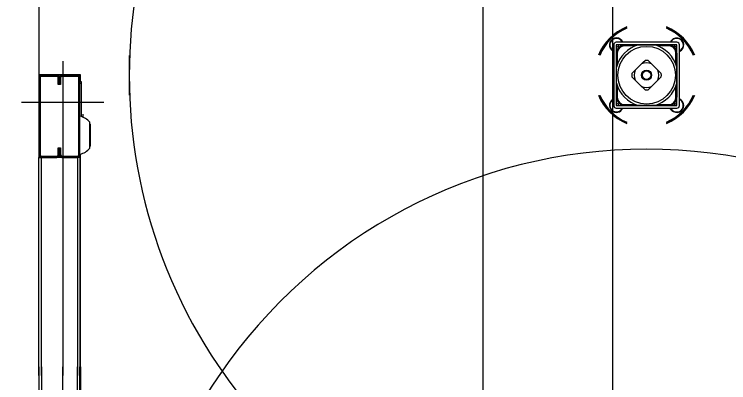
# Model space of a CAD drawing. Extents: x -264205 to -263659, y -1242401 to -1241986.
# Drawn here: x -263909.585 to -263908.759, y -1242206.396 to -1242205.97 of the extents above; entities that cross this region are included whole.
import ezdxf

# ---------------------------------------------------------------- set-up
doc = ezdxf.new("R2010")
doc.units = 0
doc.layers.add('PROJEKT_OBRUBNIKY_KOMUNIKACIE', color=7, linetype='Continuous')
doc.layers.add('SITUACIA_DSP_2D', color=7, linetype='Continuous')

msp = doc.modelspace()

# ---------------------------------------------------------------- linework, layer by layer
at = {"layer": 'PROJEKT_OBRUBNIKY_KOMUNIKACIE'}
msp.add_lwpolyline([(-263794.89278, -1242227.38224), (-263808.96776, -1242241.45725), (-263894.96779, -1242241.45725), (-263909.04274, -1242227.38224), (-263909.04274, -1242196.33267), (-263914.14281, -1242196.33267), (-263914.14281, -1242132.43268), (-263909.04274, -1242132.43268), (-263909.04274, -1242101.38224), (-263894.96779, -1242087.30722), (-263808.96776, -1242087.30722), (-263794.89278, -1242101.38224), (-263794.89278, -1242227.38224)], dxfattribs=at)
at = {"layer": 'SITUACIA_DSP_2D'}
for p, q in [((-263909.04279, -1242227.38224), (-263909.04279, -1242196.33267)), ((-263908.89279, -1242226.99539), (-263908.89279, -1242203.33224)), ((-263909.55658, -1242205.526), (-263909.55658, -1242206.04016)), ((-263908.81843, -1242206.00263), (-263908.88873, -1242206.00263)), ((-263908.89291, -1242206.01247), (-263908.89422, -1242206.01141)), ((-263908.89158, -1242206.00548), (-263908.89158, -1242206.07578)), ((-263908.81843, -1242206.00548), (-263908.88873, -1242206.00548)), ((-263908.88873, -1242206.00548), (-263908.88873, -1242206.07578)), ((-263908.88711, -1242206.00806), (-263908.88873, -1242206.00808)), ((-263908.88577, -1242206.00566), (-263908.88711, -1242206.00806)), ((-263908.88588, -1242206.00548), (-263908.88577, -1242206.00566)), ((-263908.88091, -1242206.00586), (-263908.88092, -1242206.00548)), ((-263908.88092, -1242206.00592), (-263908.88091, -1242206.00586)), ((-263908.88044, -1242206.00548), (-263908.88044, -1242206.00583)), ((-263908.87899, -1242206.00572), (-263908.86312, -1242206.00572)), ((-263908.87899, -1242206.00572), (-263908.87899, -1242206.00667)), ((-263908.86596, -1242206.00667), (-263908.87899, -1242206.00667)), ((-263908.86295, -1242206.00572), (-263908.86044, -1242206.00572)), ((-263908.86044, -1242206.00572), (-263908.85525, -1242206.00572)), ((-263908.85525, -1242206.00572), (-263908.84992, -1242206.00572)), ((-263908.84992, -1242206.00572), (-263908.84421, -1242206.00572)), ((-263908.84405, -1242206.00572), (-263908.82817, -1242206.00572)), ((-263908.82817, -1242206.00667), (-263908.8412, -1242206.00667)), ((-263908.82817, -1242206.00572), (-263908.82817, -1242206.00667)), ((-263908.82672, -1242206.00583), (-263908.82672, -1242206.00548)), ((-263908.82625, -1242206.00548), (-263908.82625, -1242206.00592)), ((-263908.82138, -1242206.00597), (-263908.82116, -1242206.00548)), ((-263908.81978, -1242206.0082), (-263908.82138, -1242206.00597)), ((-263908.81843, -1242206.00807), (-263908.81978, -1242206.0082)), ((-263908.81843, -1242206.07578), (-263908.81843, -1242206.00548)), ((-263908.81558, -1242206.07578), (-263908.81558, -1242206.00548)), ((-263909.45208, -1242206.01769), (-263909.45208, -1242206.06358)), ((-263908.89158, -1242206.01317), (-263908.89291, -1242206.01247)), ((-263908.88873, -1242206.0133), (-263908.8883, -1242206.0133)), ((-263908.88838, -1242206.01378), (-263908.88873, -1242206.01377)), ((-263908.88849, -1242206.01522), (-263908.88754, -1242206.01522)), ((-263908.88849, -1242206.0311), (-263908.88849, -1242206.01522)), ((-263908.88754, -1242206.01522), (-263908.88754, -1242206.02826)), ((-263908.81962, -1242206.02826), (-263908.81962, -1242206.01522)), ((-263908.81867, -1242206.01522), (-263908.81962, -1242206.01522)), ((-263908.81887, -1242206.0133), (-263908.81843, -1242206.0133)), ((-263908.81843, -1242206.01377), (-263908.81878, -1242206.01378)), ((-263908.81867, -1242206.01522), (-263908.81867, -1242206.0311)), ((-263909.52903, -1242206.02448), (-263909.52903, -1242206.38763)), ((-263908.8666, -1242206.03485), (-263908.85937, -1242206.02761)), ((-263908.85937, -1242206.02761), (-263908.85734, -1242206.02558)), ((-263908.85734, -1242206.02558), (-263908.85539, -1242206.02363)), ((-263908.85178, -1242206.02363), (-263908.84985, -1242206.02556)), ((-263908.84985, -1242206.02556), (-263908.84779, -1242206.02761)), ((-263908.84779, -1242206.02761), (-263908.84056, -1242206.03485)), ((-263908.88849, -1242206.03697), (-263908.88849, -1242206.03126)), ((-263908.88849, -1242206.0423), (-263908.88849, -1242206.03697)), ((-263908.87059, -1242206.03883), (-263908.86866, -1242206.0369)), ((-263908.86866, -1242206.0369), (-263908.8666, -1242206.03485)), ((-263908.84056, -1242206.03485), (-263908.83853, -1242206.03688)), ((-263908.83853, -1242206.03688), (-263908.83658, -1242206.03883)), ((-263908.81867, -1242206.03126), (-263908.81867, -1242206.03697)), ((-263908.81867, -1242206.03697), (-263908.81867, -1242206.04219)), ((-263909.55658, -1242206.04016), (-263909.55658, -1242206.04348)), ((-263909.50861, -1242206.04016), (-263909.55658, -1242206.04016)), ((-263909.55516, -1242206.04348), (-263909.55658, -1242206.04348)), ((-263909.55658, -1242206.04348), (-263909.55658, -1242206.13278)), ((-263909.55516, -1242206.04348), (-263909.55516, -1242206.13278)), ((-263909.55373, -1242206.04063), (-263909.55373, -1242206.04206)), ((-263909.53568, -1242206.04063), (-263909.55373, -1242206.04063)), ((-263909.53568, -1242206.04206), (-263909.55373, -1242206.04206)), ((-263909.53568, -1242206.04206), (-263909.53568, -1242206.04063)), ((-263909.53283, -1242206.04348), (-263909.53426, -1242206.04348)), ((-263909.53426, -1242206.05156), (-263909.53426, -1242206.04348)), ((-263909.53141, -1242206.04348), (-263909.53283, -1242206.04348)), ((-263909.53283, -1242206.04348), (-263909.53283, -1242206.05156)), ((-263909.53283, -1242206.05156), (-263909.53283, -1242206.04348)), ((-263909.53141, -1242206.04348), (-263909.53141, -1242206.05156)), ((-263909.52998, -1242206.04063), (-263909.52998, -1242206.04206)), ((-263909.51193, -1242206.04063), (-263909.52998, -1242206.04063)), ((-263909.51193, -1242206.04206), (-263909.52998, -1242206.04206)), ((-263909.51193, -1242206.04206), (-263909.51193, -1242206.04063)), ((-263909.50908, -1242206.04348), (-263909.51051, -1242206.04348)), ((-263909.51051, -1242206.13278), (-263909.51051, -1242206.04348)), ((-263909.50908, -1242206.13278), (-263909.50908, -1242206.04348)), ((-263909.50861, -1242206.04776), (-263909.50861, -1242206.04016)), ((-263908.88849, -1242206.04749), (-263908.88849, -1242206.0423)), ((-263908.86864, -1242206.04439), (-263908.87059, -1242206.04244)), ((-263908.8666, -1242206.04642), (-263908.86864, -1242206.04439)), ((-263908.8385, -1242206.04436), (-263908.84056, -1242206.04642)), ((-263908.83658, -1242206.04244), (-263908.8385, -1242206.04436)), ((-263908.81867, -1242206.04219), (-263908.81867, -1242206.04749)), ((-263909.53283, -1242206.05156), (-263909.53426, -1242206.05156)), ((-263909.53141, -1242206.05156), (-263909.53283, -1242206.05156)), ((-263909.50908, -1242206.04776), (-263909.50766, -1242206.04776)), ((-263909.50908, -1242206.04966), (-263909.50766, -1242206.04966)), ((-263909.50766, -1242206.04776), (-263909.50766, -1242206.04966)), ((-263909.50766, -1242206.04966), (-263909.50766, -1242206.08846)), ((-263908.88849, -1242206.05), (-263908.88849, -1242206.04749)), ((-263908.88849, -1242206.06605), (-263908.88849, -1242206.05017)), ((-263908.88754, -1242206.05301), (-263908.88754, -1242206.06605)), ((-263908.85937, -1242206.05365), (-263908.8666, -1242206.04642)), ((-263908.84056, -1242206.04642), (-263908.84779, -1242206.05365)), ((-263908.81962, -1242206.06605), (-263908.81962, -1242206.05301)), ((-263908.81867, -1242206.04749), (-263908.81867, -1242206.05)), ((-263908.81867, -1242206.05017), (-263908.81867, -1242206.06605)), ((-263908.85731, -1242206.05571), (-263908.85937, -1242206.05365)), ((-263908.85539, -1242206.05764), (-263908.85731, -1242206.05571)), ((-263908.84983, -1242206.05569), (-263908.85178, -1242206.05764)), ((-263908.84779, -1242206.05365), (-263908.84983, -1242206.05569)), ((-263908.88873, -1242206.06749), (-263908.88838, -1242206.06749)), ((-263908.88843, -1242206.06796), (-263908.88873, -1242206.06797)), ((-263908.88754, -1242206.06605), (-263908.88849, -1242206.06605)), ((-263908.8883, -1242206.06797), (-263908.88843, -1242206.06796)), ((-263908.81962, -1242206.06605), (-263908.81867, -1242206.06605)), ((-263908.81843, -1242206.06797), (-263908.81887, -1242206.06797)), ((-263908.81878, -1242206.06749), (-263908.81843, -1242206.06749)), ((-263908.81459, -1242206.06914), (-263908.81558, -1242206.06861)), ((-263909.57653, -1242206.07198), (-263909.48153, -1242206.07198)), ((-263908.88873, -1242206.07295), (-263908.8864, -1242206.07381)), ((-263908.88873, -1242206.07578), (-263908.81843, -1242206.07578)), ((-263908.8864, -1242206.07381), (-263908.88607, -1242206.07578)), ((-263908.88092, -1242206.07578), (-263908.88092, -1242206.07535)), ((-263908.88044, -1242206.07543), (-263908.88044, -1242206.07578)), ((-263908.87899, -1242206.0746), (-263908.86596, -1242206.0746)), ((-263908.87899, -1242206.0746), (-263908.87899, -1242206.07555)), ((-263908.86312, -1242206.07555), (-263908.87899, -1242206.07555)), ((-263908.86044, -1242206.07555), (-263908.86295, -1242206.07555)), ((-263908.85514, -1242206.07555), (-263908.86044, -1242206.07555)), ((-263908.84992, -1242206.07555), (-263908.85514, -1242206.07555)), ((-263908.84421, -1242206.07555), (-263908.84992, -1242206.07555)), ((-263908.82817, -1242206.07555), (-263908.84405, -1242206.07555)), ((-263908.8412, -1242206.0746), (-263908.82817, -1242206.0746)), ((-263908.82817, -1242206.0746), (-263908.82817, -1242206.07555)), ((-263908.82672, -1242206.07578), (-263908.82672, -1242206.07543)), ((-263908.82625, -1242206.07535), (-263908.82625, -1242206.07578)), ((-263908.82139, -1242206.07545), (-263908.81992, -1242206.07313)), ((-263908.82122, -1242206.07578), (-263908.82139, -1242206.07545)), ((-263908.81992, -1242206.07313), (-263908.81843, -1242206.0732)), ((-263909.50756, -1242206.08552), (-263909.50756, -1242206.08848)), ((-263909.50576, -1242206.0856), (-263909.50576, -1242206.08874)), ((-263908.88873, -1242206.07863), (-263908.81843, -1242206.07863)), ((-263908.82542, -1242206.07996), (-263908.82612, -1242206.07863)), ((-263908.82436, -1242206.08127), (-263908.82542, -1242206.07996)), ((-263909.50661, -1242206.08875), (-263909.50616, -1242206.08875)), ((-263909.50616, -1242206.08875), (-263909.50576, -1242206.08874)), ((-263909.50576, -1242206.08908), (-263909.50576, -1242206.08874)), ((-263909.49768, -1242206.1249), (-263909.49768, -1242206.09507)), ((-263909.4975, -1242206.09655), (-263909.49768, -1242206.09622)), ((-263909.49737, -1242206.09719), (-263909.4975, -1242206.09655)), ((-263909.49737, -1242206.09719), (-263909.49737, -1242206.12277)), ((-263909.53426, -1242206.13278), (-263909.53426, -1242206.12471)), ((-263909.53426, -1242206.12471), (-263909.53283, -1242206.12471)), ((-263909.53283, -1242206.12471), (-263909.53283, -1242206.13278)), ((-263909.53283, -1242206.12471), (-263909.53141, -1242206.12471)), ((-263909.53283, -1242206.13278), (-263909.53283, -1242206.12471)), ((-263909.53141, -1242206.12471), (-263909.53141, -1242206.13278)), ((-263909.49768, -1242206.12374), (-263909.4975, -1242206.12341)), ((-263909.4975, -1242206.12341), (-263909.49737, -1242206.12277)), ((-263909.55658, -1242206.13278), (-263909.55516, -1242206.13278)), ((-263909.55658, -1242206.13278), (-263909.55658, -1242206.13563)), ((-263909.55658, -1242206.38763), (-263909.55658, -1242206.13563)), ((-263909.55658, -1242206.13563), (-263909.55373, -1242206.13563)), ((-263909.55373, -1242206.13421), (-263909.55373, -1242206.13563)), ((-263909.55373, -1242206.13421), (-263909.53568, -1242206.13421)), ((-263909.55373, -1242206.38763), (-263909.55373, -1242206.13563)), ((-263909.55373, -1242206.13563), (-263909.54708, -1242206.13563)), ((-263909.55373, -1242206.13563), (-263909.53568, -1242206.13563)), ((-263909.51193, -1242206.13563), (-263909.54138, -1242206.13563)), ((-263909.53568, -1242206.13563), (-263909.53568, -1242206.13421)), ((-263909.53426, -1242206.13278), (-263909.53283, -1242206.13278)), ((-263909.53283, -1242206.13278), (-263909.53141, -1242206.13278)), ((-263909.52998, -1242206.13421), (-263909.51193, -1242206.13421)), ((-263909.52998, -1242206.13563), (-263909.51193, -1242206.13563)), ((-263909.51193, -1242206.13563), (-263909.51193, -1242206.13421)), ((-263909.51193, -1242206.13563), (-263909.51193, -1242206.38763)), ((-263909.50908, -1242206.13563), (-263909.51193, -1242206.13563)), ((-263909.51051, -1242206.13278), (-263909.50908, -1242206.13278)), ((-263909.50908, -1242206.13563), (-263909.50908, -1242206.38763)), ((-263909.50861, -1242206.38763), (-263909.50861, -1242206.13173)), ((-263909.55658, -1242206.37763), (-263909.55658, -1242206.62963)), ((-263909.55373, -1242206.37763), (-263909.55373, -1242206.62963)), ((-263909.52903, -1242206.74078), (-263909.52903, -1242206.37763)), ((-263909.51193, -1242206.62963), (-263909.51193, -1242206.37763)), ((-263909.50908, -1242206.62963), (-263909.50908, -1242206.37763)), ((-263909.50861, -1242206.37763), (-263909.50861, -1242206.63353))]:
    msp.add_line(p, q, dxfattribs=at)
for radius in [0.0333, 0.0058, 0.00485]:
    msp.add_circle((-263908.85358, -1242206.04063), radius, dxfattribs=at)
for centre, radius, start, end in [((-263908.85358, -1242206.04063), 0.5985, 324.56502, 215.43498), ((-263908.85358, -1242206.04063), 0.06033, 112.3532, 157.64681), ((-263908.85358, -1242206.04063), 0.05938, 112.73068, 157.26933), ((-263908.85358, -1242206.04063), 0.0589, 112.9244, 157.07559), ((-263908.85358, -1242206.04063), 0.06033, 22.35319, 67.6468), ((-263908.85358, -1242206.04063), 0.05938, 22.73067, 67.26932), ((-263908.85358, -1242206.04063), 0.0589, 22.92441, 67.0756), ((-263908.88851, -1242206.0057), 0.00807, 22.33694, 224.99999), ((-263908.88851, -1242206.0057), 0.0076, 60.85024, 246.18367), ((-263908.88873, -1242206.00548), 0.00285, 90, 180), ((-263908.88851, -1242206.0057), 0.0076, 23.81631, 60.85024), ((-263908.81865, -1242206.0057), 0.00807, 292.33694, 157.66306), ((-263908.81865, -1242206.0057), 0.0076, 125.64554, 156.18369), ((-263908.81865, -1242206.0057), 0.0076, 293.81633, 125.64554), ((-263908.81843, -1242206.00548), 0.00285, 0, 90), ((-263908.85358, -1242206.04063), 0.03615, 105.02021, 164.97977), ((-263908.87899, -1242206.01522), 0.0095, 90, 180), ((-263908.87899, -1242206.01522), 0.00855, 90, 180), ((-263908.85358, -1242206.04063), 0.03615, 15.02023, 74.97979), ((-263908.82817, -1242206.01522), 0.0095, 0, 90), ((-263908.82817, -1242206.01522), 0.00855, 0, 90), ((-263908.85358, -1242206.04063), 0.01425, 66.03947, 113.96053), ((-263908.85358, -1242206.04063), 0.0171, 83.94245, 96.05755), ((-263908.85358, -1242206.04063), 0.01425, 156.03949, 203.96051), ((-263908.85358, -1242206.04063), 0.01425, 336.03949, 23.96051), ((-263909.55373, -1242206.04348), 0.00285, 90, 180), ((-263909.55373, -1242206.04348), 0.00143, 90, 180), ((-263909.53568, -1242206.04348), 0.00285, 0, 90), ((-263909.53568, -1242206.04348), 0.00143, 0, 90), ((-263909.52998, -1242206.04348), 0.00285, 90, 180), ((-263909.52998, -1242206.04348), 0.00143, 90, 180), ((-263909.51193, -1242206.04348), 0.00285, 0, 90), ((-263909.51193, -1242206.04348), 0.00143, 0, 90), ((-263908.85358, -1242206.04063), 0.0171, 173.94245, 186.05755), ((-263908.85358, -1242206.04063), 0.0171, 353.94245, 6.05755), ((-263908.85358, -1242206.04063), 0.03615, 195.02023, 254.97979), ((-263908.85358, -1242206.04063), 0.03615, 285.02021, 344.97977), ((-263908.85358, -1242206.04063), 0.01425, 246.03947, 293.96053), ((-263908.85358, -1242206.04063), 0.0171, 263.94245, 276.05755), ((-263908.85358, -1242206.04063), 0.06033, 202.35319, 247.6468), ((-263908.85358, -1242206.04063), 0.05938, 202.73067, 224.99999), ((-263908.85358, -1242206.04063), 0.0589, 202.92441, 224.99999), ((-263908.88851, -1242206.07556), 0.00807, 112.33694, 224.99999), ((-263908.88851, -1242206.07556), 0.0076, 113.81633, 336.18369), ((-263908.87899, -1242206.06605), 0.0095, 180, 270), ((-263908.87899, -1242206.06605), 0.00855, 180, 270), ((-263908.85358, -1242206.04063), 0.06033, 292.3532, 337.64681), ((-263908.85358, -1242206.04063), 0.0589, 292.9244, 337.07559), ((-263908.85358, -1242206.04063), 0.05938, 292.73068, 337.26933), ((-263908.82817, -1242206.06605), 0.00855, 270, 0), ((-263908.82817, -1242206.06605), 0.0095, 270, 0), ((-263908.81865, -1242206.07556), 0.0076, 203.81631, 57.68075), ((-263908.81865, -1242206.07556), 0.00807, 224.99999, 67.66306), ((-263908.88873, -1242206.07578), 0.00285, 180, 270), ((-263908.81843, -1242206.07578), 0.00285, 270, 0), ((-263909.50756, -1242206.08561), 0.000095, 90, 180), ((-263908.85358, -1242206.04063), 0.05938, 224.99999, 247.26932), ((-263908.85358, -1242206.04063), 0.0589, 224.99999, 247.0756), ((-263908.88851, -1242206.07556), 0.00807, 224.99999, 337.66306), ((-263909.51263, -1242206.1068), 0.019, 38.12879, 79.24413), ((-263909.51263, -1242206.11316), 0.019, 280.75587, 321.87121), ((-263908.85358, -1242206.72463), 0.5985, 34.26896, 145.73104), ((-263909.55373, -1242206.13278), 0.00285, 180, 270), ((-263909.55373, -1242206.13278), 0.00143, 180, 270), ((-263909.53568, -1242206.13278), 0.00143, 270, 0), ((-263909.53568, -1242206.13278), 0.00285, 270, 0), ((-263909.52998, -1242206.13278), 0.00285, 180, 270), ((-263909.52998, -1242206.13278), 0.00143, 180, 270), ((-263909.51193, -1242206.13278), 0.00143, 270, 0), ((-263909.51193, -1242206.13278), 0.00285, 270, 0), ((-263908.85358, -1242206.72463), 0.5985, 144.56502, 35.43498), ((-263908.85358, -1242206.04063), 0.5985, 214.26896, 325.73104)]:
    msp.add_arc(centre, radius, start, end, dxfattribs=at)

doc.saveas('drawing.dxf')
